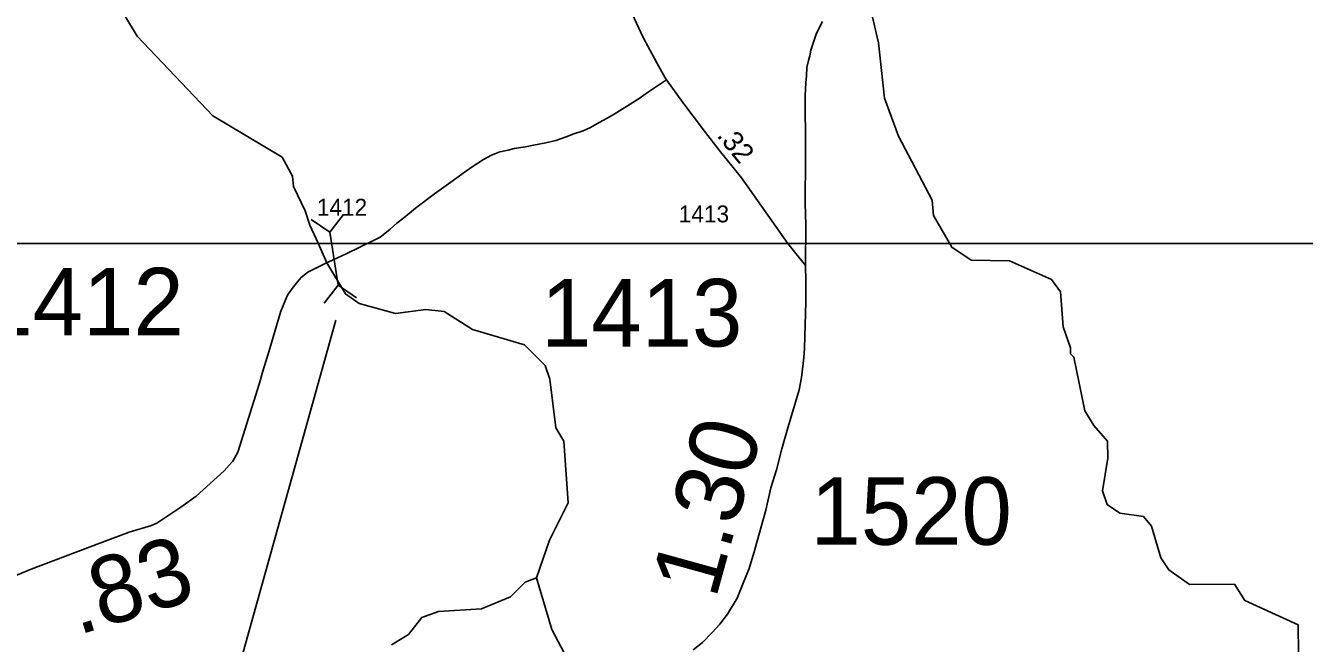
# Model space of a CAD drawing. Extents: x 2290615 to 2522933, y 819489 to 1012715.
# Drawn here: x 2341764 to 2351212, y 980366 to 984935 of the extents above; entities that cross this region are included whole.
import ezdxf

# ---------------------------------------------------------------- set-up
doc = ezdxf.new("R2010")
doc.units = 0
for name, color, linetype in [('Exist Hydrographic Creek Single Shore', 7, 'Continuous'), ('Exist Hydrographic Misc Water Feature', 7, 'Continuous'), ('Exist Road Secondary Mileage Hundredths English Label', 7, 'Continuous'), ('Exist Road Secondary Structure Culvert CELL', 7, 'Continuous'), ('Exist Road Secondary Structure Culvert Number Label', 7, 'Continuous'), ('Exist Road Secondary Type 51 Attributed', 7, 'Continuous'), ('Exist Road Secondary Type 51 Number Label', 7, 'Continuous'), ('Map Preparation Inset Cut Line', 7, 'Continuous')]:
    doc.layers.add(name, color=color, linetype=linetype)

msp = doc.modelspace()

# ---------------------------------------------------------------- linework, layer by layer
at = {"layer": 'Exist Hydrographic Creek Single Shore'}
for points in [[(2345537.5, 980852.1), (2345633.4, 981128.6), (2345772.5, 981406.6), (2345741.5, 981861.8), (2345682.4, 981961.1), (2345636.3, 982320.3), (2345601.4, 982420.5), (2345449.3, 982575.2), (2345065.4, 982687.4), (2344855.5, 982819.9), (2344721.4, 982834.1), (2344497.4, 982805.1), (2344229.4, 982879.5), (2344128.3, 982950.8), (2343988.9, 983179.9), (2343925.1, 983324.7), (2343864.4, 983458.6), (2343829.4, 983565.5), (2343744.3, 983745.8), (2343735.3, 983820.9), (2343658.4, 983962.2), (2343146.4, 984266.1), (2342589.2, 984857.1), (2342394.2, 985180.5)], [(2347223.4, 979208), (2347205.6, 979282.7), (2347078.4, 979428.5), (2346928.5, 979504.4), (2346720.4, 979476.1), (2346619.5, 979514.6), (2346593.5, 979631.7), (2346542.4, 979688.7), (2346233.5, 979771.8), (2346116.2, 979816.2), (2346064, 979851.4), (2346041.9, 979889.2), (2346024.9, 979954.4), (2345998.9, 980027.5), (2345868.5, 980207.4), (2345743.3, 980296), (2345650.5, 980469.5), (2345537.5, 980852.1)]]:
    msp.add_lwpolyline(points, dxfattribs=at)
at = {"layer": 'Exist Hydrographic Misc Water Feature'}
for points in [[(2351170.5, 980079.4), (2351165.5, 980502.7), (2350771.4, 980683.5), (2350694.5, 980805.1), (2350361.5, 980801.2), (2350210.4, 980909.9), (2350150.5, 980999.3), (2350081.4, 981232.9), (2350022.4, 981305.9), (2349847.5, 981328.3), (2349754.4, 981393.4), (2349720.5, 981493.7), (2349759.5, 981734.9), (2349757.4, 981862.9), (2349656.3, 981976.9), (2349588.5, 982085.8), (2349508.5, 982483), (2349483.5, 982508.2), (2349482.5, 982550.8), (2349430.4, 982706.3), (2349410.5, 982964.8), (2349343.4, 983057.2), (2349033.4, 983195.4), (2348749.4, 983200.1), (2348607.3, 983296.1), (2348470.3, 983530.2), (2348461.3, 983644.6), (2348213.4, 984116.9), (2348110.5, 984398.4), (2348064.3, 984806.7), (2347932.3, 985379.1)], [(2344468.3, 980355.1), (2344592.4, 980432.4), (2344690.4, 980557.9), (2344815.5, 980602.4), (2345131.5, 980622), (2345347.4, 980709.7), (2345454.4, 980819.1), (2345537.5, 980852.1)]]:
    msp.add_lwpolyline(points, dxfattribs=at)
at = {"layer": 'Exist Road Secondary Structure Culvert CELL'}
for p, q in [((2344112, 983538.7), (2344010.4, 983406.7)), ((2343873.1, 983500.9), (2344010.4, 983406.7)), ((2344072.4, 983014.8), (2344010.4, 983406.7)), ((2343970.8, 982882.7), (2344072.4, 983014.8)), ((2344209.7, 982920.5), (2344072.4, 983014.8))]:
    msp.add_line(p, q, dxfattribs=at)
at = {"layer": 'Exist Road Secondary Structure Culvert Number Label'}
msp.add_line((2344056.7, 982756.2), (2342175.4, 976026.8), dxfattribs=at)
at = {"layer": 'Exist Road Secondary Type 51 Attributed'}
for points in [[(2346498, 984533.3), (2346489.1, 984548.4), (2346426.6, 984658.6), (2346325.4, 984846.2), (2346245.1, 985021.9)], [(2347525.2, 983160.5), (2347527.6, 983462.5), (2347523.2, 983621.1), (2347524.7, 983956.4), (2347524.7, 984116.4), (2347523.2, 984322.5), (2347523.2, 984416.5), (2347527.6, 984510.5), (2347533.5, 984561.8), (2347536.4, 984623.5), (2347548.2, 984676.4), (2347558.2, 984710.9), (2347565.5, 984752), (2347581.7, 984804.9), (2347606.6, 984878.3), (2347650.7, 984964.9)], [(2346498, 984533.3), (2346366.6, 984444.5), (2346297.9, 984394.2), (2346211.8, 984341.3), (2346111.7, 984280.2), (2346061.5, 984249.4), (2346002.3, 984217.7), (2345938.2, 984181.7), (2345883.5, 984156.7), (2345813.1, 984133.2), (2345756.9, 984111.3), (2345681.8, 984084.7), (2345606.8, 984067.5), (2345516.1, 984050.8), (2345458.2, 984038.2), (2345373.9, 984025.2), (2345329.6, 984012.3), (2345268, 984000.8), (2345205.1, 983976.7), (2345147.3, 983943.4), (2345070.6, 983895.4), (2345012.7, 983854.7), (2344904.9, 983776.5), (2344784.6, 983690.1), (2344645.4, 983584.1), (2344557.8, 983512.1), (2344507.3, 983474.7), (2344457.7, 983430.3), (2344430, 983407.9), (2344382.5, 983371.3), (2344334.7, 983344.8), (2344132.2, 983246.9), (2343972.6, 983172.5)], [(2347525.2, 983160.5), (2347395.8, 983324), (2347053.8, 983808.3), (2346887.2, 984013.7), (2346780.1, 984153.7), (2346619.4, 984365.1), (2346498, 984533.3)], [(2343972.6, 983172.5), (2343849.3, 983110.6), (2343796.5, 983069.5), (2343776.3, 983041.8), (2343734.4, 982990.6), (2343700, 982940.3), (2343649.6, 982824), (2343560.4, 982521.3), (2343517.1, 982378.2), (2343490.3, 982282.6), (2343333, 981780.9), (2343293.8, 981714.1), (2343268.5, 981684.2), (2343231.7, 981642.8), (2343022.9, 981455.1), (2342911.5, 981373.3), (2342837.6, 981324.6), (2342732.3, 981255.3), (2342693.2, 981239.2), (2342528.9, 981188.7), (2342312.5, 981106.5), (2341804.7, 980915), (2341673.6, 980862)], [(2346696.3, 980318.1), (2346765.3, 980372.4), (2346835.7, 980445.9), (2346892.9, 980507.5), (2346950.1, 980582.4), (2347021.9, 980700.5), (2347065.9, 980810.7), (2347108.5, 980920.8), (2347152.5, 981060.3), (2347233, 981351.5), (2347269.7, 981516), (2347310.6, 981648.7), (2347350.2, 981805.8), (2347389.8, 981943.8), (2347477.8, 982241.4), (2347496.9, 982332.4), (2347514.5, 982477.8), (2347517.4, 982548.3), (2347527.7, 982890.9), (2347527.7, 983043.6), (2347525.2, 983160.5)]]:
    msp.add_lwpolyline(points, dxfattribs=at)
at = {"layer": 'Map Preparation Inset Cut Line'}
msp.add_lwpolyline([(2356768.7, 983323.8), (2328294.4, 983323.8), (2321803.3, 997760.3), (2321797.8, 1007474.2), (2338139.7, 1007474.2), (2356768.7, 1000715)], close=True, dxfattribs=at)

# ---------------------------------------------------------------- texts
at = {"layer": 'Exist Road Secondary Mileage Hundredths English Label'}
for s, height, rotation, p in [('.32', 150, 309.04313, (2346865.9, 984119.4)), ('1.30', 500, 74.53926, (2346861.6, 980687.5)), ('.83', 500, 17.07851, (2342149.9, 980426))]:
    msp.add_text(s, height=height, rotation=rotation, dxfattribs=at).set_placement(p)
at = {"layer": 'Exist Road Secondary Type 51 Number Label'}
for s, height, p in [('1412', 125, (2343915.6, 983529)), ('1413', 125, (2346589.4, 983479.4)), ('1412', 500, (2341444.9, 982643.3)), ('1413', 500, (2345571.8, 982561.4)), ('1520', 500, (2347562.6, 981095.6))]:
    msp.add_text(s, height=height, rotation=360, dxfattribs=at).set_placement(p)

doc.saveas('drawing.dxf')
